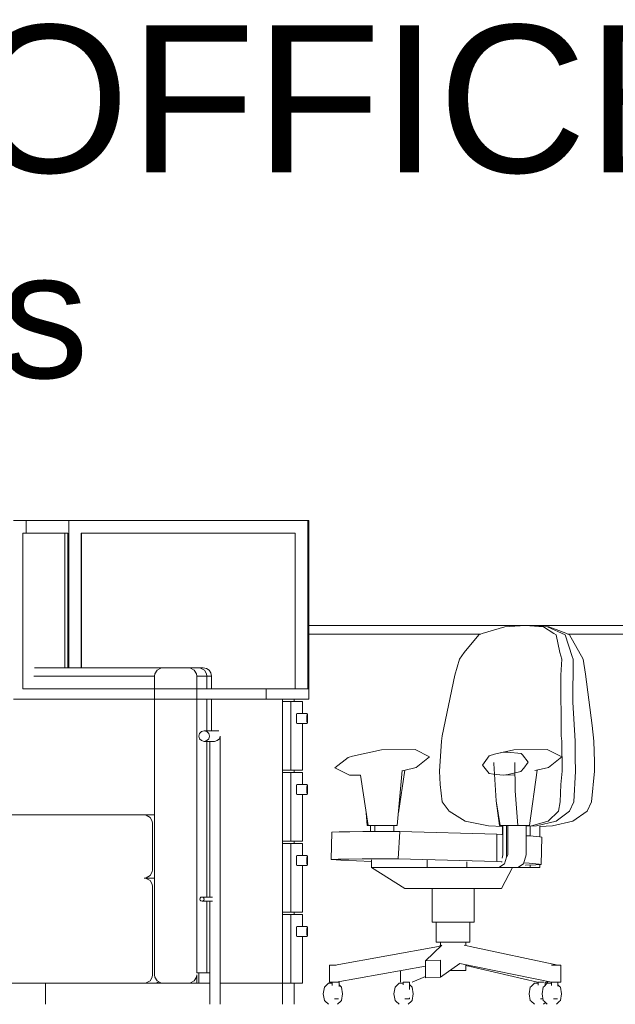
# Model space of a CAD drawing. Header units: millimetres. Extents: x -115474967 to 444143, y -74377 to 241828222.
# Tile 424 of 590: x 76220 to 77635, y -19043 to -16702. Entities that reach past the tile are written whole.
import ezdxf

# ---------------------------------------------------------------- set-up
doc = ezdxf.new("R2010")
doc.units = ezdxf.units.MM
doc.header["$MEASUREMENT"] = 0
doc.linetypes.add('PHANTOM', pattern=[2.5, 1.25, -0.25, 0.25, -0.25, 0.25, -0.25])
doc.layers.add('00-5 Grid 01', color=9, linetype='PHANTOM')
doc.layers.add('0_Pen_No__1', color=7, linetype='Continuous', lineweight=30)
doc.layers.add('0_Pen_No__6', color=7, linetype='Continuous', lineweight=5)
doc.styles.add('GENERATED_STYLE_2', font='arial.ttf')

msp = doc.modelspace()

# ---------------------------------------------------------------- linework, layer by layer
at = {"layer": '00-5 Grid 01', "color": 9, "linetype": 'ByBlock', "lineweight": 0, "true_color": 0xc7c8ca}
for p, q in [((76204.76139, -17892.52107), (76234.83069, -17892.52107)), ((76336.21682, -17892.52107), (76234.83069, -17892.52107)), ((76234.83069, -17922.52095), (76234.83069, -17892.52107)), ((76336.21682, -18242.52134), (76336.21682, -17892.52107)), ((76904.50745, -17892.52107), (76336.21682, -17892.52107)), ((76904.50745, -18292.52095), (76904.50745, -17892.52107)), ((76904.50745, -17892.52107), (76906.5445, -17892.52107)), ((76906.5445, -18292.52095), (76906.5445, -17892.52107)), ((76227.31366, -17922.52095), (76234.83069, -17922.52095)), ((76227.31366, -18292.52095), (76227.31366, -17922.52095)), ((76234.83069, -17922.52095), (76334.18036, -17922.52095)), ((76326.69774, -18242.52134), (76326.69774, -17922.52095)), ((76334.18036, -17922.52095), (76334.18036, -18242.52134)), ((76366.14789, -18242.52134), (76366.14789, -17922.52095)), ((76366.14789, -17922.52095), (76874.57697, -17922.52095)), ((76366.65686, -17922.52095), (76366.65686, -18242.52134)), ((76874.57697, -17922.52095), (76874.57697, -18292.52095)), ((76906.5445, -18142.52092), (77420.67541, -18142.52092)), ((77318.72099, -18161.2601), (77372.44056, -18145.14998)), ((77372.44056, -18145.14998), (77420.67541, -18142.52092)), ((77420.67541, -18142.52092), (77464.16762, -18145.14998)), ((77428.5353, -18142.52092), (77420.67541, -18142.52092)), ((77473.88364, -18145.14998), (77428.5353, -18142.52092)), ((77430.59964, -18142.52092), (77428.5353, -18142.52092)), ((77477.1842, -18145.14998), (77430.59964, -18142.52092)), ((77430.59964, -18142.52092), (77919.29592, -18142.52092)), ((77464.16762, -18145.14998), (77488.82041, -18161.2601)), ((77516.19598, -18164.06949), (77473.88364, -18145.14998)), ((77494.64266, -18151.59984), (77477.1842, -18145.14998)), ((77494.64266, -18151.59984), (77517.84389, -18160.59453)), ((77517.84389, -18160.59453), (77526.44528, -18164.06949)), ((76906.5445, -18162.52124), (77315.25018, -18162.52124)), ((77275.72529, -18206.37234), (77310.98923, -18164.06949)), ((77310.98923, -18164.06949), (77318.72099, -18161.2601)), ((77488.82041, -18161.2601), (77494.75478, -18164.06949)), ((77494.75478, -18164.06949), (77502.96051, -18206.37234)), ((77532.61515, -18215.73007), (77516.19598, -18164.06949)), ((77522.61262, -18162.52124), (77919.29592, -18162.52124)), ((77558.91169, -18222.3917), (77526.44528, -18164.06949)), ((77264.61584, -18222.3917), (77275.72529, -18206.37234)), ((77502.96051, -18206.37234), (77508.31117, -18222.3917)), ((77253.79173, -18259.8748), (77264.61584, -18222.3917)), ((77508.31117, -18222.3917), (77505.66075, -18259.8748)), ((77532.61515, -18215.73007), (77535.21989, -18222.3917)), ((77533.81401, -18324.67059), (77535.21989, -18222.3917)), ((77564.24456, -18257.49251), (77558.91169, -18222.3917)), ((76560.35554, -18242.52134), (76255.00541, -18242.52134)), ((76540.98638, -18257.3448), (76546.17628, -18248.37918)), ((76546.17628, -18248.37918), (76555.16563, -18243.20292)), ((76555.16563, -18243.20292), (76560.35554, -18242.52134)), ((76560.35554, -18242.52134), (76590.43313, -18242.52134)), ((76590.43313, -18242.52134), (76620.51132, -18242.52134)), ((76620.51132, -18242.52134), (76644.6154, -18242.52134)), ((76625.70123, -18243.20292), (76620.51132, -18242.52134)), ((76634.69057, -18248.37918), (76625.70123, -18243.20292)), ((76639.88048, -18257.3448), (76634.69057, -18248.37918)), ((76649.77327, -18243.20292), (76644.6154, -18242.52134)), ((76647.01964, -18242.52134), (76644.6154, -18242.52134)), ((76646.85741, -18242.81741), (76647.01951, -18242.52118)), ((76647.85723, -18242.52134), (76647.01964, -18242.52134)), ((76647.85723, -18242.52134), (76651.81981, -18242.52134)), ((76658.67898, -18248.37918), (76649.77327, -18243.20292)), ((76655.78238, -18242.52134), (76651.81981, -18242.52134)), ((76663.41627, -18244.04349), (76655.78238, -18242.52134)), ((76663.77871, -18257.3448), (76658.67898, -18248.37918)), ((76669.88748, -18248.37918), (76663.41627, -18244.04349)), ((76674.21191, -18254.8676), (76669.88748, -18248.37918)), ((76540.30301, -18262.52106), (76253.64757, -18262.52106)), ((76540.30301, -18262.52106), (76540.98638, -18257.3448)), ((76540.30301, -18972.52117), (76540.30301, -18262.52106)), ((76640.56384, -18262.52106), (76639.88048, -18257.3448)), ((76640.56384, -18262.52106), (76664.42115, -18262.52106)), ((76640.56384, -18967.52109), (76640.56384, -18262.52106)), ((76663.77871, -18257.3448), (76664.01837, -18258.00741)), ((76664.42115, -18262.52106), (76663.77871, -18257.3448)), ((76664.51288, -18262.52118), (76664.01837, -18258.00741)), ((76664.42143, -18262.52118), (76664.5398, -18262.848)), ((76664.5398, -18262.848), (76664.51288, -18262.52118)), ((76664.53445, -18262.78326), (76666.75242, -18262.58809)), ((76664.53979, -18262.84792), (76664.56352, -18264.49108)), ((76664.56352, -18264.49108), (76664.56352, -18292.52095)), ((76666.75242, -18262.58809), (76667.80535, -18262.52106)), ((76667.80535, -18262.52106), (76671.76793, -18262.52106)), ((76675.7305, -18262.52106), (76671.76793, -18262.52106)), ((76675.7305, -18262.52106), (76674.21191, -18254.8676)), ((76675.7305, -18292.52095), (76675.7305, -18262.52106)), ((77223.38431, -18404.32367), (77253.79173, -18259.8748)), ((77505.66075, -18259.8748), (77506.75046, -18404.32367)), ((77564.24456, -18257.49251), (77580.29002, -18379.6519)), ((76227.31366, -18292.52095), (76805.75275, -18292.52095)), ((76904.50745, -18292.52095), (76805.75275, -18292.52095)), ((76805.75275, -18317.52135), (76805.75275, -18292.52095)), ((76906.5445, -18292.52095), (76904.50745, -18292.52095)), ((76906.5445, -18317.52135), (76906.5445, -18292.52095)), ((76204.76139, -18317.52135), (76805.75275, -18317.52135)), ((76664.56352, -18317.52135), (76664.56352, -18392.52137)), ((76675.7305, -18392.52137), (76675.7305, -18317.52135)), ((76906.5445, -18317.52135), (76805.75275, -18317.52135)), ((76844.46912, -18322.52143), (76844.46912, -18317.52135)), ((76864.42317, -18322.52143), (76844.46912, -18322.52143)), ((76844.46912, -18486.27124), (76844.46912, -18322.52143)), ((76891.57926, -18322.52143), (76864.42317, -18322.52143)), ((76864.42317, -18486.27124), (76864.42317, -18322.52143)), ((76871.62521, -18322.52143), (76871.62521, -18317.52135)), ((76891.57926, -18351.4589), (76891.57926, -18322.52143)), ((77533.81401, -18324.67059), (77539.80473, -18417.1006)), ((76877.18645, -18363.45873), (76877.2956, -18357.45852)), ((76877.2956, -18369.45895), (76877.18645, -18363.45873)), ((76877.2956, -18357.45852), (76877.59398, -18353.06647)), ((76877.59398, -18373.851), (76877.2956, -18369.45895)), ((76877.59398, -18353.06647), (76878.00092, -18351.4589)), ((76878.00092, -18351.4589), (76902.94318, -18351.4589)), ((76902.12872, -18363.45873), (76902.23787, -18357.45852)), ((76902.23787, -18369.45895), (76902.12872, -18363.45873)), ((76902.23787, -18357.45852), (76902.53625, -18353.06647)), ((76902.53625, -18373.851), (76902.23787, -18369.45895)), ((76902.53625, -18353.06647), (76902.94318, -18351.4589)), ((76902.94318, -18351.4589), (76903.35071, -18353.06647)), ((76903.35071, -18353.06647), (76903.64909, -18357.45852)), ((76903.64909, -18369.45895), (76903.35071, -18373.851)), ((76903.64909, -18357.45852), (76903.75824, -18363.45873)), ((76903.75824, -18363.45873), (76903.64909, -18369.45895)), ((76647.25573, -18398.77132), (76651.84294, -18394.19597)), ((76651.84294, -18394.19597), (76658.10951, -18392.52137)), ((76658.10951, -18392.52137), (76693.18481, -18392.52137)), ((76658.10951, -18392.52137), (76664.37547, -18394.19597)), ((76664.37547, -18394.19597), (76668.96269, -18398.77132)), ((76878.00092, -18375.45857), (76877.59398, -18373.851)), ((76878.00092, -18375.45857), (76902.94318, -18375.45857)), ((76891.57926, -18486.27124), (76891.57926, -18375.45857)), ((76902.94318, -18375.45857), (76902.53625, -18373.851)), ((76903.35071, -18373.851), (76902.94318, -18375.45857)), ((77580.29002, -18379.6519), (77584.10904, -18417.1006)), ((76645.57698, -18405.02127), (76647.25573, -18398.77132)), ((76647.25573, -18411.27122), (76645.57698, -18405.02127)), ((76651.84294, -18415.84657), (76647.25573, -18411.27122)), ((76658.10951, -18417.52117), (76651.84294, -18415.84657)), ((76664.37547, -18415.84657), (76658.10951, -18417.52117)), ((76658.10951, -18417.52117), (76682.9183, -18417.52117)), ((76668.96269, -18411.27122), (76664.37547, -18415.84657)), ((76664.56352, -18417.52117), (76664.56352, -18787.52117)), ((76668.96269, -18398.77132), (76670.64203, -18405.02127)), ((76670.64203, -18405.02127), (76668.96269, -18411.27122)), ((76671.3515, -18417.52117), (76671.3515, -18787.52117)), ((76682.9183, -18417.52117), (76689.27266, -18415.84657)), ((76689.27266, -18415.84657), (76694.16596, -18411.27122)), ((76694.16596, -18411.27122), (76696.28665, -18405.02127)), ((76696.28665, -18405.02127), (76696.28665, -19042.5211)), ((77217.60655, -18488.10363), (77221.702, -18417.1006)), ((77221.702, -18417.1006), (77223.38431, -18404.32367)), ((77506.75046, -18404.32367), (77507.85381, -18417.1006)), ((77507.85381, -18417.1006), (77508.72819, -18488.10363)), ((77539.44585, -18456.05009), (77539.80473, -18417.1006)), ((77585.48526, -18466.30948), (77584.10904, -18417.1006)), ((77079.28187, -18437.63539), (77010.48673, -18452.92511)), ((77079.28187, -18437.63539), (77159.24875, -18437.14422)), ((77159.24875, -18437.14422), (77193.52264, -18454.44785)), ((77393.56084, -18437.63539), (77348.04463, -18447.75182)), ((77393.56084, -18437.63539), (77473.52772, -18437.14422)), ((77473.52772, -18437.14422), (77507.80161, -18454.44785)), ((77000.4664, -18455.63307), (76968.97105, -18480.59432)), ((77000.4664, -18455.63307), (77010.48673, -18452.92511)), ((77193.52264, -18454.44785), (77162.0267, -18479.4097)), ((77319.48325, -18473.91845), (77335.09923, -18451.59219)), ((77335.09923, -18451.59219), (77348.04463, -18447.75182)), ((77348.04463, -18447.75182), (77368.29884, -18443.40426)), ((77368.29884, -18443.40426), (77378.9011, -18442.93088)), ((77411.26489, -18446.55711), (77378.9011, -18442.93088)), ((77414.1597, -18449.41574), (77411.26489, -18446.55711)), ((77428.01566, -18466.7437), (77414.1597, -18449.41574)), ((77507.80161, -18454.44785), (77476.30567, -18479.4097)), ((77539.44585, -18456.05009), (77540.85944, -18488.10363)), ((76844.46912, -18491.27132), (76844.46912, -18486.27124)), ((76864.42317, -18486.27124), (76844.46912, -18486.27124)), ((76891.57926, -18486.27124), (76864.42317, -18486.27124)), ((76871.62521, -18491.27132), (76871.62521, -18486.27124)), ((76968.97105, -18480.59432), (77003.24494, -18497.89795)), ((77116.85099, -18617.52141), (77128.68354, -18487.01689)), ((77119.57852, -18587.43966), (77134.83206, -18485.9343)), ((77152.00637, -18482.11706), (77128.65685, -18487.30637)), ((77162.0267, -18479.4097), (77152.00637, -18482.11706)), ((77219.16429, -18519.79888), (77217.60655, -18488.10363)), ((77335.65566, -18494.14359), (77319.48325, -18473.91845)), ((77346.54087, -18468.52804), (77346.58655, -18467.52138)), ((77346.55807, -18470.13087), (77346.54087, -18468.52804)), ((77351.81382, -18558.90735), (77346.55807, -18470.13087)), ((77396.37083, -18467.52138), (77397.31224, -18534.99844)), ((77410.54534, -18489.19275), (77417.8494, -18481.27887)), ((77417.8494, -18481.27887), (77428.01566, -18466.7437)), ((77431.12996, -18617.52141), (77449.33822, -18485.88388)), ((77466.28534, -18482.11706), (77443.56105, -18487.16756)), ((77466.28534, -18482.11706), (77476.30567, -18479.4097)), ((77505.73312, -18519.79888), (77508.72819, -18488.10363)), ((77536.24672, -18561.63904), (77540.85944, -18488.10363)), ((77578.50983, -18561.63904), (77585.68636, -18488.10363)), ((77585.48526, -18466.30948), (77585.68636, -18488.10363)), ((76864.42317, -18491.27132), (76844.46912, -18491.27132)), ((76844.46912, -18655.02112), (76844.46912, -18491.27132)), ((76891.57926, -18491.27132), (76864.42317, -18491.27132)), ((76864.42317, -18655.02112), (76864.42317, -18491.27132)), ((76891.57926, -18520.20878), (76891.57926, -18491.27132)), ((77003.24494, -18497.89795), (77029.43471, -18497.73719)), ((77047.43535, -18617.52141), (77029.43471, -18497.73719)), ((77345.57929, -18495.76184), (77335.65566, -18494.14359)), ((77368.29884, -18497.58652), (77345.57929, -18495.76184)), ((77368.29884, -18497.58652), (77380.35978, -18496.53359)), ((77368.29884, -18497.58652), (77396.78785, -18497.41153)), ((77380.35978, -18496.53359), (77410.54534, -18489.19275)), ((76877.18645, -18532.20862), (76877.2956, -18526.20841)), ((76877.2956, -18538.20884), (76877.18645, -18532.20862)), ((76877.2956, -18526.20841), (76877.59398, -18521.81636)), ((76877.59398, -18521.81636), (76878.00092, -18520.20878)), ((76878.00092, -18520.20878), (76902.94318, -18520.20878)), ((76902.12872, -18532.20862), (76902.23787, -18526.20841)), ((76902.23787, -18538.20884), (76902.12872, -18532.20862)), ((76902.23787, -18526.20841), (76902.53625, -18521.81636)), ((76902.53625, -18521.81636), (76902.94318, -18520.20878)), ((76902.94318, -18520.20878), (76903.35071, -18521.81636)), ((76903.35071, -18521.81636), (76903.64909, -18526.20841)), ((76903.64909, -18526.20841), (76903.75824, -18532.20862)), ((76903.75824, -18532.20862), (76903.64909, -18538.20884)), ((77219.16429, -18519.79888), (77223.7515, -18561.63904)), ((77397.31224, -18534.99844), (77403.04966, -18617.52141)), ((77505.73312, -18519.79888), (77504.30944, -18561.63904)), ((76877.59398, -18542.60089), (76877.2956, -18538.20884)), ((76878.00092, -18544.20846), (76877.59398, -18542.60089)), ((76878.00092, -18544.20846), (76902.94318, -18544.20846)), ((76891.57926, -18655.02112), (76891.57926, -18544.20846)), ((76902.53625, -18542.60089), (76902.23787, -18538.20884)), ((76902.94318, -18544.20846), (76902.53625, -18542.60089)), ((76903.35071, -18542.60089), (76902.94318, -18544.20846)), ((76903.64909, -18538.20884), (76903.35071, -18542.60089)), ((77239.96662, -18583.4587), (77223.7515, -18561.63904)), ((77359.92108, -18617.52141), (77351.81382, -18558.90735)), ((77361.24688, -18617.52141), (77351.81382, -18558.90735)), ((77504.30944, -18561.63904), (77500.27035, -18583.4587)), ((77526.31834, -18583.4587), (77536.24672, -18561.63904)), ((77567.93189, -18583.2321), (77578.50983, -18561.63904)), ((75818.42705, -18592.52101), (76515.23795, -18592.52101)), ((76515.23795, -18592.52101), (76539.746, -18592.52101)), ((76520.42786, -18593.2026), (76515.23795, -18592.52101)), ((76529.41721, -18598.37886), (76520.42786, -18593.2026)), ((76534.60711, -18607.34507), (76529.41721, -18598.37886)), ((76539.746, -18592.52101), (76540.30301, -18592.59398)), ((77045.64211, -18617.52141), (77042.91517, -18587.43966)), ((77278.38935, -18607.57998), (77239.96662, -18583.4587)), ((77500.27035, -18583.4587), (77475.3085, -18607.57998)), ((77494.84554, -18607.57998), (77526.31834, -18583.4587)), ((77533.90358, -18607.57998), (77567.80554, -18583.4587)), ((77567.80555, -18583.45873), (77567.93164, -18583.23185)), ((76535.28988, -18612.52133), (76534.60711, -18607.34507)), ((76535.28988, -18667.52103), (76535.28988, -18612.52133)), ((77047.43535, -18617.52141), (77045.64211, -18617.52141)), ((77069.03494, -18617.52141), (77047.43535, -18617.52141)), ((77053.74344, -18631.94447), (77053.74344, -18617.52141)), ((77063.66826, -18617.52141), (77063.66826, -18631.92133)), ((77097.78792, -18617.52141), (77069.03494, -18617.52141)), ((77116.85099, -18617.52141), (77097.78792, -18617.52141)), ((77108.75025, -18617.52141), (77108.75025, -18632.00913)), ((77282.12116, -18608.39207), (77278.38935, -18607.57998)), ((77282.12116, -18608.39207), (77333.72005, -18618.56544)), ((77368.02241, -18619.74947), (77333.72005, -18618.56544)), ((77359.92108, -18617.52141), (77361.24688, -18617.52141)), ((77403.04966, -18617.52141), (77361.24688, -18617.52141)), ((77366.84787, -18638.81372), (77366.84787, -18619.70913)), ((77368.02241, -18617.52141), (77368.02241, -18687.52135)), ((77376.55262, -18617.52141), (77379.77844, -18617.52141)), ((77376.55262, -18692.60863), (77376.55262, -18617.52141)), ((77403.04966, -18617.52141), (77379.77844, -18617.52141)), ((77379.77844, -18687.52135), (77379.77844, -18617.52141)), ((77403.04966, -18617.52141), (77412.06689, -18617.52141)), ((77412.06689, -18617.52141), (77431.12996, -18617.52141)), ((77423.02922, -18687.52135), (77423.02922, -18617.52141)), ((77423.02922, -18619.43507), (77447.54913, -18618.56544)), ((77435.84649, -18618.56544), (77423.02922, -18619.03229)), ((77433.01159, -18642.37885), (77433.01159, -18619.20313)), ((77472.02989, -18608.39207), (77435.84649, -18618.56544)), ((77447.54913, -18618.56544), (77494.84554, -18607.57998)), ((77455.55258, -18619.62371), (77485.50086, -18618.56544)), ((77455.55258, -18644.04752), (77455.55258, -18619.20313)), ((77472.02989, -18608.39207), (77475.3085, -18607.57998)), ((77485.50086, -18618.56544), (77533.90358, -18607.57998)), ((76959.70171, -18698.25292), (76961.40657, -18633.29222)), ((76978.53996, -18632.57801), (76961.40657, -18633.29222)), ((77003.9467, -18632.18116), (76978.53996, -18632.57801)), ((77035.19824, -18631.98837), (77003.9467, -18632.18116)), ((77068.17421, -18631.91066), (77035.19824, -18631.98837)), ((77104.49049, -18631.98837), (77068.17421, -18631.91066)), ((77122.76815, -18632.07735), (77104.49049, -18631.98837)), ((77119.47174, -18697.03034), (77122.76815, -18632.07735)), ((77353.56791, -18638.16773), (77122.76815, -18632.07735)), ((77353.43088, -18703.20377), (77353.56791, -18638.16773)), ((77365.2753, -18638.73245), (77353.56791, -18638.16773)), ((77368.02241, -18638.87423), (77365.2753, -18638.73245)), ((77432.32763, -18642.32784), (77423.02922, -18641.81057)), ((77456.11316, -18644.08905), (77432.32763, -18642.32784)), ((77460.47911, -18645.43442), (77456.11316, -18644.08905)), ((77458.77484, -18710.39513), (77460.47911, -18645.43442)), ((76535.28988, -18722.52132), (76535.28988, -18667.52103)), ((76844.46912, -18660.0212), (76844.46912, -18655.02112)), ((76864.42317, -18655.02112), (76844.46912, -18655.02112)), ((76864.42317, -18660.0212), (76844.46912, -18660.0212)), ((76844.46912, -18823.77101), (76844.46912, -18660.0212)), ((76891.57926, -18655.02112), (76864.42317, -18655.02112)), ((76891.57926, -18660.0212), (76864.42317, -18660.0212)), ((76864.42317, -18823.77101), (76864.42317, -18660.0212)), ((76871.62521, -18660.0212), (76871.62521, -18655.02112)), ((76891.57926, -18688.95867), (76891.57926, -18660.0212)), ((76877.18645, -18700.95851), (76877.2956, -18694.95889)), ((76877.2956, -18694.95889), (76877.59398, -18690.56624)), ((76877.59398, -18690.56624), (76878.00092, -18688.95867)), ((76878.00092, -18688.95867), (76902.94318, -18688.95867)), ((76902.12872, -18700.95851), (76902.23787, -18694.95889)), ((76902.23787, -18694.95889), (76902.53625, -18690.56624)), ((76902.53625, -18690.56624), (76902.94318, -18688.95867)), ((76902.94318, -18688.95867), (76903.35071, -18690.56624)), ((76903.35071, -18690.56624), (76903.64909, -18694.95889)), ((76903.64909, -18694.95889), (76903.75824, -18700.95851)), ((76976.8351, -18697.53871), (76959.70171, -18698.25292)), ((76959.70171, -18698.25292), (76983.04294, -18699.9471)), ((77002.24184, -18697.14186), (76976.8351, -18697.53871)), ((77033.49397, -18696.94848), (77002.24184, -18697.14186)), ((77066.46995, -18696.87136), (77033.49397, -18696.94848)), ((77102.78622, -18696.94848), (77066.46995, -18696.87136)), ((77119.47174, -18697.03034), (77102.78622, -18696.94848)), ((77353.43088, -18703.20377), (77119.47174, -18697.03034)), ((77368.02241, -18687.52135), (77365.93316, -18695.14574)), ((77372.13328, -18708.73417), (77376.55262, -18692.60863)), ((77376.55262, -18692.60863), (77379.77844, -18687.52135)), ((77417.21527, -18708.73417), (77423.02922, -18687.52135)), ((76534.60711, -18727.69758), (76535.28988, -18722.52132)), ((76877.2956, -18706.95872), (76877.18645, -18700.95851)), ((76877.59398, -18711.35077), (76877.2956, -18706.95872)), ((76878.00092, -18712.95894), (76877.59398, -18711.35077)), ((76878.00092, -18712.95894), (76902.94318, -18712.95894)), ((76891.57926, -18823.77101), (76891.57926, -18712.95894)), ((76902.23787, -18706.95872), (76902.12872, -18700.95851)), ((76902.53625, -18711.35077), (76902.23787, -18706.95872)), ((76902.94318, -18712.95894), (76902.53625, -18711.35077)), ((76903.35071, -18711.35077), (76902.94318, -18712.95894)), ((76903.64909, -18706.95872), (76903.35071, -18711.35077)), ((76903.75824, -18700.95851), (76903.64909, -18706.95872)), ((76983.04294, -18699.9471), (77019.88953, -18701.76348)), ((77019.88953, -18701.76348), (77055.76091, -18703.37164)), ((77055.76091, -18717.52124), (77055.76091, -18699.44822)), ((77188.08893, -18717.52124), (77055.76091, -18717.52124)), ((77134.82197, -18767.52144), (77055.76091, -18717.52124)), ((77188.08893, -18717.52124), (77188.08893, -18699.44822)), ((77282.00905, -18717.52124), (77188.08893, -18717.52124)), ((77282.00905, -18703.81358), (77282.00905, -18717.52124)), ((77282.00905, -18717.52124), (77358.09759, -18717.52124)), ((77363.57104, -18703.69256), (77353.43088, -18703.20377)), ((77358.09759, -18717.52124), (77372.13328, -18708.73417)), ((77403.17958, -18717.52124), (77358.09759, -18717.52124)), ((77365.91003, -18703.81358), (77363.57104, -18703.69256)), ((77364.49169, -18767.52144), (77390.95729, -18717.52124)), ((77403.17958, -18717.52124), (77417.21527, -18708.73417)), ((77433.01159, -18717.52124), (77403.17958, -18717.52124)), ((77430.62337, -18707.28854), (77417.80729, -18706.57551)), ((77421.4958, -18711.83423), (77422.7089, -18711.82652)), ((77422.7089, -18711.82652), (77446.10291, -18711.28967)), ((77454.40889, -18709.04916), (77430.62337, -18707.28854)), ((77433.01159, -18717.52124), (77433.01159, -18711.59042)), ((77455.55258, -18717.52124), (77433.01159, -18717.52124)), ((77446.10291, -18711.28967), (77458.77484, -18710.39513)), ((77458.77484, -18710.39513), (77454.40889, -18709.04916)), ((77455.55258, -18717.52124), (77455.55258, -18710.62232)), ((76515.23795, -18742.52104), (76520.42786, -18741.83946)), ((76515.23795, -18742.52104), (76539.746, -18742.52104)), ((76520.42786, -18743.20263), (76515.23795, -18742.52104)), ((76520.42786, -18741.83946), (76529.41721, -18736.6632)), ((76529.41721, -18748.37889), (76520.42786, -18743.20263)), ((76529.41721, -18736.6632), (76534.60711, -18727.69758)), ((76539.746, -18742.52104), (76540.30301, -18742.44808)), ((76539.746, -18742.52104), (76540.30301, -18742.59401)), ((76534.60711, -18757.34451), (76529.41721, -18748.37889)), ((76535.28988, -18762.52136), (76534.60711, -18757.34451)), ((76535.28988, -18867.52127), (76535.28988, -18762.52136)), ((77214.21878, -18767.52144), (77134.82197, -18767.52144)), ((77199.69963, -18847.52095), (77199.69963, -18767.52144)), ((77364.49169, -18767.52144), (77214.21878, -18767.52144)), ((77299.61403, -18847.52095), (77299.61403, -18767.52144)), ((76648.08324, -18792.52125), (76648.75475, -18790.02091)), ((76648.75475, -18795.02099), (76648.08324, -18792.52125)), ((76648.75475, -18790.02091), (76650.58951, -18788.19089)), ((76650.58951, -18788.19089), (76653.09637, -18787.52117)), ((76653.09637, -18787.52117), (76678.02796, -18787.52117)), ((76653.09637, -18787.52117), (76655.60264, -18788.19089)), ((76655.60264, -18788.19089), (76657.43741, -18790.02091)), ((76657.43741, -18790.02091), (76658.10951, -18792.52125)), ((76658.10951, -18792.52125), (76657.43741, -18795.02099)), ((76650.58951, -18796.85102), (76648.75475, -18795.02099)), ((76653.09637, -18797.52133), (76650.58951, -18796.85102)), ((76655.60264, -18796.85102), (76653.09637, -18797.52133)), ((76653.09637, -18797.52133), (76678.02796, -18797.52133)), ((76657.43741, -18795.02099), (76655.60264, -18796.85102)), ((76664.56352, -18797.52133), (76664.56352, -18967.52109)), ((76671.3515, -18797.52133), (76671.3515, -18967.52109)), ((76844.46912, -18828.77109), (76844.46912, -18823.77101)), ((76864.42317, -18823.77101), (76844.46912, -18823.77101)), ((76864.42317, -18828.77109), (76844.46912, -18828.77109)), ((76844.46912, -18992.5209), (76844.46912, -18828.77109)), ((76891.57926, -18823.77101), (76864.42317, -18823.77101)), ((76891.57926, -18828.77109), (76864.42317, -18828.77109)), ((76864.42317, -18992.5209), (76864.42317, -18828.77109)), ((76871.62521, -18828.77109), (76871.62521, -18823.77101)), ((76891.57926, -18857.70856), (76891.57926, -18828.77109)), ((76877.2956, -18863.70877), (76877.59398, -18859.31613)), ((76877.59398, -18859.31613), (76878.00092, -18857.70856)), ((76878.00092, -18857.70856), (76902.94318, -18857.70856)), ((76902.23787, -18863.70877), (76902.53625, -18859.31613)), ((76902.53625, -18859.31613), (76902.94318, -18857.70856)), ((76902.94318, -18857.70856), (76903.35071, -18859.31613)), ((76903.35071, -18859.31613), (76903.64909, -18863.70877)), ((77199.69963, -18847.52095), (77212.0886, -18847.52095)), ((77209.69089, -18895.02141), (77209.69089, -18847.52095)), ((77212.0886, -18847.52095), (77246.48469, -18847.52095)), ((77246.48469, -18847.52095), (77282.73869, -18847.52095)), ((77282.73869, -18847.52095), (77299.61403, -18847.52095)), ((77289.62277, -18895.02141), (77289.62277, -18847.52095)), ((76535.28988, -18972.52117), (76535.28988, -18867.52127)), ((76877.18645, -18869.70839), (76877.2956, -18863.70877)), ((76877.2956, -18875.70861), (76877.18645, -18869.70839)), ((76877.59398, -18880.10125), (76877.2956, -18875.70861)), ((76878.00092, -18881.70882), (76877.59398, -18880.10125)), ((76878.00092, -18881.70882), (76902.94318, -18881.70882)), ((76891.57926, -18992.5209), (76891.57926, -18881.70882)), ((76902.12872, -18869.70839), (76902.23787, -18863.70877)), ((76902.23787, -18875.70861), (76902.12872, -18869.70839)), ((76902.53625, -18880.10125), (76902.23787, -18875.70861)), ((76902.94318, -18881.70882), (76902.53625, -18880.10125)), ((76903.35071, -18880.10125), (76902.94318, -18881.70882)), ((76903.64909, -18875.70861), (76903.35071, -18880.10125)), ((76903.64909, -18863.70877), (76903.75824, -18869.70839)), ((76903.75824, -18869.70839), (76903.64909, -18875.70861)), ((77214.73427, -18905.37808), (76969.15672, -18949.52104)), ((77222.83916, -18901.8438), (77184.20525, -18939.32334)), ((77209.69089, -18895.02141), (77219.60207, -18895.02141)), ((77219.68215, -18902.9519), (77214.73427, -18905.37808)), ((77219.60207, -18895.02141), (77247.11882, -18895.02141)), ((77219.68215, -18904.81217), (77219.68215, -18895.02141)), ((77247.11882, -18895.02141), (77276.12214, -18895.02141)), ((77275.8113, -18901.87998), (77290.06529, -18905.37808)), ((77276.12214, -18895.02141), (77289.62277, -18895.02141)), ((77279.63091, -18902.81724), (77279.63091, -18895.02141)), ((77290.06529, -18905.37808), (77498.5121, -18949.52104)), ((76960.98184, -18949.52104), (76955.60982, -18949.52104)), ((76955.60982, -18949.52104), (76955.60982, -18989.52109)), ((76971.96612, -18949.52104), (76960.98184, -18949.52104)), ((77184.20525, -18951.62571), (76971.96612, -18989.52109)), ((77219.53623, -18937.88898), (77184.20525, -18939.32334)), ((77184.20525, -18939.32334), (77184.20525, -18979.32339)), ((77219.53616, -18945.31721), (77219.19654, -18945.37785)), ((77219.53623, -18977.88903), (77219.53623, -18937.88898)), ((77265.75419, -18945.37813), (77219.53623, -18977.88903)), ((77265.75419, -18945.37813), (77483.20814, -18989.52109)), ((77279.63091, -18962.52101), (77279.63091, -18948.19464)), ((77279.63091, -18950.23881), (77450.11413, -18989.52109)), ((77494.58631, -18949.52104), (77483.20814, -18949.52104)), ((77503.78209, -18949.52104), (77494.58631, -18949.52104)), ((77505.40805, -18949.52104), (77503.78209, -18949.52104)), ((77505.40805, -18949.52104), (77505.40805, -18989.52109)), ((76529.41721, -18986.66305), (76534.60711, -18977.69743)), ((76534.60711, -18977.69743), (76535.28988, -18972.52117)), ((76540.98638, -18977.69743), (76540.30301, -18972.52117)), ((76546.17628, -18986.66305), (76540.98638, -18977.69743)), ((76634.69057, -18986.66305), (76639.88048, -18977.69743)), ((76639.88048, -18977.69743), (76640.56384, -18972.52117)), ((76640.56384, -18967.52109), (76645.57698, -18967.52109)), ((76640.56384, -18992.5209), (76640.56384, -18972.52117)), ((76671.3515, -18967.52109), (76645.57698, -18967.52109)), ((76645.57698, -18992.5209), (76645.57698, -18967.52109)), ((76671.3515, -18967.52109), (76671.3515, -18992.5209)), ((77124.51691, -18962.28314), (77124.51691, -18989.52109)), ((77184.20525, -18976.25239), (77152.26204, -18989.52109)), ((77184.20525, -18979.32339), (77219.53623, -18977.88903)), ((77241.38318, -18962.52101), (77247.75355, -18962.52101)), ((77247.75355, -18962.52101), (77269.50618, -18962.52101)), ((77269.50618, -18962.52101), (77279.63091, -18962.52101)), ((75818.42705, -18992.5209), (76515.23795, -18992.5209)), ((76281.1667, -19042.5211), (76281.1667, -18992.5209)), ((76515.23795, -18992.5209), (76520.42786, -18991.8399)), ((76515.23795, -18992.5209), (76539.746, -18992.5209)), ((76520.42786, -18991.8399), (76529.41721, -18986.66305)), ((76539.746, -18992.5209), (76544.94599, -18991.8399)), ((76539.746, -18992.5209), (76560.35554, -18992.5209)), ((76544.94599, -18991.8399), (76550.06056, -18988.90001)), ((76555.16563, -18991.8399), (76546.17628, -18986.66305)), ((76560.35554, -18992.5209), (76555.16563, -18991.8399)), ((76560.35554, -18992.5209), (76590.43313, -18992.5209)), ((76590.43313, -18992.5209), (76620.51132, -18992.5209)), ((76620.51132, -18992.5209), (76625.70123, -18991.8399)), ((76640.56384, -18992.5209), (76620.51132, -18992.5209)), ((76625.70123, -18991.8399), (76634.69057, -18986.66305)), ((76640.56384, -18992.5209), (76645.57698, -18992.5209)), ((76671.3515, -18992.5209), (76645.57698, -18992.5209)), ((76671.3515, -18992.5209), (76671.3515, -19042.5211)), ((76844.46912, -18992.5209), (76696.28665, -18992.5209)), ((76844.46912, -19042.5211), (76844.46912, -18992.5209)), ((76864.42317, -18992.5209), (76844.46912, -18992.5209)), ((76891.57926, -18992.5209), (76864.42317, -18992.5209)), ((76871.62521, -19042.5211), (76871.62521, -18992.5209)), ((76940.83322, -19017.5213), (76943.65982, -19001.96463)), ((76943.65982, -19001.96463), (76945.42933, -18999.84335)), ((76945.42933, -18999.84335), (76953.18245, -18992.5209)), ((76953.18245, -18992.5209), (76962.58704, -18992.5209)), ((76960.98184, -18989.52109), (76955.60982, -18989.52109)), ((76971.96612, -18989.52109), (76960.98184, -18989.52109)), ((76962.58704, -18989.52109), (76962.58704, -18997.56784)), ((76976.72951, -18989.52109), (76971.96612, -18989.52109)), ((76978.53521, -18989.52109), (76976.72951, -18989.52109)), ((76978.53521, -18989.52109), (76978.53521, -19000.1797)), ((76978.53521, -18996.06586), (76982.53516, -18999.84335)), ((76982.53516, -18999.84335), (76984.30467, -19001.96463)), ((76984.30467, -19001.96463), (76987.13127, -19017.5213)), ((77108.74847, -19017.5213), (77111.57448, -19001.96463)), ((77111.57448, -19001.96463), (77113.34399, -18999.84335)), ((77113.34399, -18999.84335), (77121.0977, -18992.5209)), ((77121.0977, -18992.5209), (77131.03143, -18992.5209)), ((77124.69067, -18989.52118), (77124.51683, -18989.52118)), ((77131.03143, -18989.52109), (77131.03143, -18996.28653)), ((77135.52373, -18989.52109), (77131.12396, -18989.52109)), ((77141.65326, -18989.52109), (77135.52373, -18989.52109)), ((77145.92133, -18989.52109), (77141.65326, -18989.52109)), ((77145.92133, -18989.52109), (77145.92133, -19007.64512)), ((77145.92133, -18995.56638), (77150.45041, -18999.84335)), ((77150.45041, -18999.84335), (77152.21993, -19001.96463)), ((77152.21993, -19001.96463), (77155.04593, -19017.5213)), ((77430.31075, -19017.5213), (77433.13735, -19001.96463)), ((77433.13735, -19001.96463), (77434.90686, -18999.84335)), ((77434.90686, -18999.84335), (77442.65998, -18992.5209)), ((77442.65998, -18992.5209), (77452.04559, -18992.5209)), ((77454.02806, -18989.52109), (77452.04559, -18989.52109)), ((77452.04559, -18989.52109), (77452.04559, -18997.09684)), ((77459.53117, -18989.52109), (77454.02806, -18989.52109)), ((77465.33207, -18989.52109), (77459.53117, -18989.52109)), ((77461.13222, -19017.5213), (77463.95881, -19001.96463)), ((77463.95881, -19001.96463), (77465.72833, -18999.84335)), ((77465.72833, -18999.84335), (77473.48145, -18992.5209)), ((77468.03232, -18989.52109), (77468.03232, -18997.6675)), ((77468.03232, -18996.08425), (77468.87051, -18996.87557)), ((77475.02614, -18989.52109), (77469.96378, -18989.52109)), ((77473.48145, -18992.5209), (77483.10137, -18992.5209)), ((77475.02614, -18987.86013), (77475.02614, -18989.52109)), ((77483.10137, -18989.52109), (77483.10137, -18998.06731)), ((77483.20834, -18989.52118), (77483.10153, -18989.52118)), ((77494.58631, -18989.52109), (77483.20814, -18989.52109)), ((77503.78209, -18989.52109), (77494.58631, -18989.52109)), ((77498.61888, -18989.52109), (77498.61888, -18999.40142)), ((77498.61888, -18995.86239), (77502.83416, -18999.84335)), ((77502.83416, -18999.84335), (77504.60367, -19001.96463)), ((77505.40805, -18989.52109), (77503.78209, -18989.52109)), ((77504.60367, -19001.96463), (77507.43027, -19017.5213)), ((76943.65982, -19033.07737), (76940.83322, -19017.5213)), ((76987.13127, -19017.5213), (76984.30467, -19033.07737)), ((77111.57448, -19033.07737), (77108.74847, -19017.5213)), ((77155.04593, -19017.5213), (77152.21993, -19033.07737)), ((77433.13735, -19033.07737), (77430.31075, -19017.5213)), ((77463.95881, -19033.07737), (77461.13222, -19017.5213)), ((77507.43027, -19017.5213), (77504.60367, -19033.07737)), ((76943.65982, -19033.07737), (76945.42933, -19035.19865)), ((76953.18245, -19042.5211), (76945.42933, -19035.19865)), ((76971.31063, -19029.52113), (76967.86948, -19029.52113)), ((76976.72951, -19029.52113), (76971.31063, -19029.52113)), ((76982.53516, -19035.19865), (76974.78204, -19042.5211)), ((76977.64126, -19029.52113), (76976.72951, -19029.52113)), ((76982.53516, -19035.19865), (76984.30467, -19033.07737)), ((77111.57448, -19033.07737), (77113.34399, -19035.19865)), ((77121.0977, -19042.5211), (77113.34399, -19035.19865)), ((77135.52373, -19029.52113), (77135.24603, -19029.52118)), ((77141.65326, -19029.52113), (77135.52373, -19029.52113)), ((77145.92133, -19029.52113), (77141.65326, -19029.52113)), ((77150.45041, -19035.19865), (77142.6967, -19042.5211)), ((77145.92133, -19027.39748), (77145.92133, -19029.52113)), ((77150.45041, -19035.19865), (77152.21993, -19033.07737)), ((77433.13735, -19033.07737), (77434.90686, -19035.19865)), ((77442.65998, -19042.5211), (77434.90686, -19035.19865)), ((77459.53117, -19029.52113), (77457.33871, -19029.52113)), ((77463.31282, -19029.52113), (77459.53117, -19029.52113)), ((77463.95881, -19033.07737), (77465.72833, -19035.19865)), ((77468.87051, -19038.16643), (77464.25957, -19042.5211)), ((77473.48145, -19042.5211), (77465.72833, -19035.19865)), ((77492.84764, -19029.52113), (77487.8879, -19029.52113)), ((77497.75186, -19029.52118), (77492.84764, -19029.52113)), ((77502.83416, -19035.19865), (77495.08104, -19042.5211)), ((77498.03425, -19029.52118), (77497.75186, -19029.52118)), ((77502.83416, -19035.19865), (77504.60367, -19033.07737))]:
    msp.add_line(p, q, dxfattribs=at)

# ---------------------------------------------------------------- texts
at = {"layer": '0_Pen_No__1', "color": 214, "linetype": 'Continuous', "lineweight": 35, "insert": (73774.79639, -17557.87011), "char_height": 300, "attachment_point": 7, "style": 'GENERATED_STYLE_2'}
msp.add_mtext('\\A1;{\\pql;\\fArial|b0|i0|c0|p34;Porcelain tiles}', dxfattribs=at)
at = {"layer": '0_Pen_No__6', "color": 7, "linetype": 'Continuous', "lineweight": 5, "insert": (72312.39639, -17070.3268), "char_height": 350, "attachment_point": 7, "style": 'GENERATED_STYLE_2'}
msp.add_mtext("\\A1;{\\pql;\\fArial|b0|i0|c0|p34;SLIP MASTER'S OFFICE}", dxfattribs=at)

doc.saveas('drawing.dxf')
